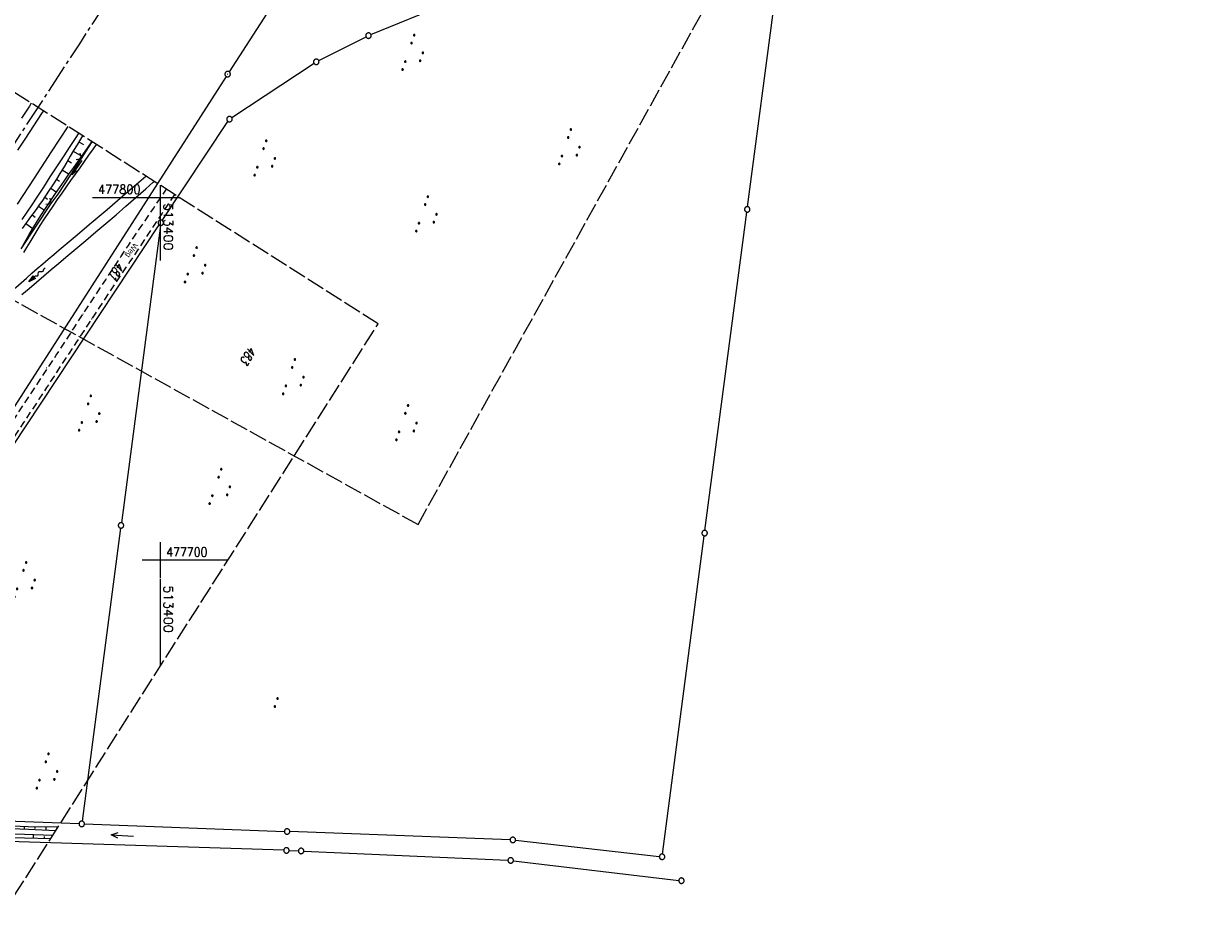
# Model space of a CAD drawing. Extents: x 510526 to 513920, y 467229 to 478797.
# Tile 465 of 467: x 513362 to 513689, y 477602 to 477848. Entities that reach past the tile are written whole.
import ezdxf

# ---------------------------------------------------------------- set-up
doc = ezdxf.new("R2010")
doc.units = 0
doc.header["$LTSCALE"] = 10
doc.header["$MEASUREMENT"] = 0
for name, pattern in [('ACHSE', [5.5, 4, -0.5, 0.5, -0.5]), ('AUSGEZOGEN', [0]), ('LT00', [0]), ('LT11', [0.3, 0.2, -0.1]), ('LT14', [0.6, 0.5, -0.1])]:
    doc.linetypes.add(name, pattern=pattern)
doc.layers.get('0').update_dxf_attribs({"linetype": 'LT00'})
for name, color, linetype in [('--FLIEßRICHTPFEIL', 180, 'Continuous'), ('-AX-020', 250, 'ACHSE'), ('DFK_AB_L', 21, 'LT00'), ('DFK_AB_P', 7, 'LT00'), ('DFK_FLUR_NR', 250, 'LT00'), ('DFK_GZPKT', 250, 'LT00'), ('DFK_KATASTER', 250, 'LT00'), ('DFK_NUTZUNG', 250, 'LT00'), ('DFK_TOPO-SYM', 252, 'LT00'), ('FELDWEG_TEXT', 1, 'Continuous'), ('PFEIL', 140, 'AUSGEZOGEN'), ('V87_AFBR_BAB', 250, 'LT00'), ('V87_BOESCH', 250, 'LT00'), ('V87_BOSCHUNG', 250, 'LT00'), ('V87_FELDWEG', 250, 'LT11'), ('V87_GRABEN', 250, 'LT00'), ('V87_LD_MARK', 250, 'LT00'), ('V87_RASTER', 250, 'LT00'), ('V87_ZAUN', 40, 'LT00')]:
    doc.layers.add(name, color=color, linetype=linetype)
doc.layers.add('-BLATT_86-RAND', color=7, linetype='LT14', plot=False)
doc.layers.add('-BLATT_87-RAND', color=7, linetype='LT14', plot=False)
doc.styles.add('Beschrift', font='ARIAL.TTF')
doc.styles.get("Standard").update_dxf_attribs({"font": 'romans.shx'})

# ---------------------------------------------------------------- blocks, each defined once
blk = doc.blocks.new('SYMB7112')
at = {"color": 0, "linetype": 'ByBlock'}
for p, q in [((-0.13, 0.012919), (-0.13, -0.012919)), ((-0.125, -0.017105), (-0.125, 0.017105)), ((-0.12, 0.019164), (-0.12, -0.019164)), ((-0.115, -0.019796), (-0.115, 0.019796)), ((-0.11, 0.019164), (-0.11, -0.019164)), ((-0.105, -0.017105), (-0.105, 0.017105)), ((-0.1, 0.012919), (-0.1, -0.012919)), ((-0.095, -0.000126), (-0.095, 0.000146)), ((0.1, 0.012919), (0.1, -0.012919)), ((0.105, -0.017105), (0.105, 0.017105)), ((0.11, 0.019164), (0.11, -0.019164)), ((0.115, -0.019796), (0.115, 0.019796)), ((0.12, 0.019164), (0.12, -0.019164)), ((0.125, -0.017105), (0.125, 0.017105)), ((0.13, 0.012919), (0.13, -0.012919)), ((0.135, -0.000126), (0.135, 0.000146))]:
    blk.add_line(p, q, dxfattribs=at)
for points in [[(-0.095, 0), (-0.096981, 0.008678), (-0.10253, 0.015637), (-0.11055, 0.019499), (-0.11945, 0.019499), (-0.12747, 0.015637), (-0.133019, 0.008678), (-0.135, 0)], [(-0.135, 0), (-0.133019, -0.008678), (-0.12747, -0.015637), (-0.11945, -0.019499), (-0.11055, -0.019499), (-0.10253, -0.015637), (-0.096981, -0.008678), (-0.095, 0)], [(0.135, 0), (0.133019, 0.008678), (0.12747, 0.015637), (0.11945, 0.019499), (0.11055, 0.019499), (0.10253, 0.015637), (0.096981, 0.008678), (0.095, 0)], [(0.095, 0), (0.096981, -0.008678), (0.10253, -0.015637), (0.11055, -0.019499), (0.11945, -0.019499), (0.12747, -0.015637), (0.133019, -0.008678), (0.135, 0)]]:
    blk.add_lwpolyline(points, dxfattribs=at)
blk = doc.blocks.new('SYMB7242')
at = {"color": 0, "linetype": 'ByBlock'}
for p, q in [((0, 0), (-0.62, 0)), ((-0.19, 0.075), (0, 0)), ((0, 0), (-0.19, -0.075))]:
    blk.add_line(p, q, dxfattribs=at)
blk = doc.blocks.new('SYMB7301')
at = {"color": 0, "linetype": 'ByBlock'}
for p, q in [((-0.128693, 0), (0, 0.128693)), ((0, -0.128693), (-0.128693, 0)), ((0, 0.128693), (0.128693, 0)), ((0.128693, 0), (0, -0.128693)), ((0.000059, -0.009738), (0.000059, 0.009897)), ((-0.00901, -0.004339), (-0.002225, -0.009749))]:
    blk.add_line(p, q, dxfattribs=at)
for points in [[(-0.002225, 0.009749), (-0.00901, 0.004339), (-0.00901, -0.004339)], [(0.01, 0), (0.006235, 0.007818), (-0.002225, 0.009749)], [(-0.002225, -0.009749), (0.006235, -0.007818), (0.01, 0)]]:
    blk.add_lwpolyline(points, dxfattribs=at)
blk = doc.blocks.new('SYMB7010')
at = {"color": 0, "linetype": 'ByBlock'}
for points in [[(-0.031408, 0.499213), (-0.093728, 0.49134), (-0.15457, 0.475719), (-0.212975, 0.452595), (-0.268021, 0.422333), (-0.31884, 0.385411), (-0.36463, 0.342411), (-0.40467, 0.29401), (-0.438329, 0.240973), (-0.465074, 0.184136), (-0.484486, 0.124395), (-0.496256, 0.062692), (-0.5002, 0)], [(-0.5002, 0), (-0.496256, -0.062692), (-0.484486, -0.124395), (-0.465075, -0.184136), (-0.438329, -0.240973), (-0.404671, -0.29401), (-0.36463, -0.342411), (-0.31884, -0.385411), (-0.268021, -0.422333), (-0.212975, -0.452595), (-0.154571, -0.475719), (-0.093728, -0.49134), (-0.031408, -0.499213), (0.031408, -0.499213)], [(0.5002, 0), (0.496256, 0.062692), (0.484485, 0.124395), (0.465074, 0.184136), (0.438329, 0.240973), (0.40467, 0.29401), (0.36463, 0.342411), (0.31884, 0.385411), (0.268021, 0.422333), (0.212975, 0.452595), (0.15457, 0.475719), (0.093728, 0.49134), (0.031408, 0.499213), (-0.031408, 0.499213)], [(0.031408, -0.499213), (0.093728, -0.491341), (0.15457, -0.475719), (0.212975, -0.452595), (0.268021, -0.422333), (0.31884, -0.385411), (0.36463, -0.342411), (0.404671, -0.294011), (0.438329, -0.240974), (0.465075, -0.184136), (0.484486, -0.124395), (0.496256, -0.062692), (0.500201, 0)]]:
    blk.add_lwpolyline(points, dxfattribs=at)
blk = doc.blocks.new('SYMB0003')
at = {"color": 0, "linetype": 'ByBlock'}
for p, q in [((-0.015712, 0), (0.010166, 0.012015)), ((0, -0.021257), (-0.015712, 0)), ((0.010166, 0.012015), (0, -0.021257))]:
    blk.add_line(p, q, dxfattribs=at)
for points in [[(-0.031395, 0.499013), (-0.093691, 0.491144), (-0.154509, 0.475528), (-0.21289, 0.452414), (-0.267913, 0.422164), (-0.318712, 0.385257), (-0.364484, 0.342274), (-0.404509, 0.293893), (-0.438154, 0.240877), (-0.464888, 0.184062), (-0.484292, 0.124345), (-0.496058, 0.062667), (-0.5, 0)], [(-0.5, 0), (-0.496058, -0.062667), (-0.484292, -0.124345), (-0.464888, -0.184062), (-0.438154, -0.240877), (-0.404509, -0.293893), (-0.364485, -0.342274), (-0.318712, -0.385257), (-0.267914, -0.422164), (-0.21289, -0.452414), (-0.154509, -0.475529), (-0.093691, -0.491144), (-0.031395, -0.499014), (0.031395, -0.499014)], [(0.5, 0), (0.496057, 0.062667), (0.484292, 0.124345), (0.464888, 0.184062), (0.438153, 0.240877), (0.404509, 0.293893), (0.364484, 0.342274), (0.318712, 0.385257), (0.267913, 0.422164), (0.21289, 0.452414), (0.154509, 0.475528), (0.093691, 0.491144), (0.031395, 0.499013), (-0.031395, 0.499013)], [(0.031395, -0.499014), (0.093691, -0.491144), (0.154509, -0.475529), (0.21289, -0.452414), (0.267914, -0.422164), (0.318712, -0.385257), (0.364485, -0.342274), (0.404509, -0.293893), (0.438154, -0.240877), (0.464889, -0.184062), (0.484292, -0.124345), (0.496058, -0.062667), (0.5, 0)]]:
    blk.add_lwpolyline(points, dxfattribs=at)
blk = doc.blocks.new('SYMB0011')
at = {"color": 0, "linetype": 'ByBlock'}
for p, q in [((0.5, 0), (-0.5, 0)), ((0, 0.5), (0, -0.5))]:
    blk.add_line(p, q, dxfattribs=at)
blk = doc.blocks.new('SYMB0024')
at = {"color": 0, "linetype": 'ByBlock'}
for p, q in [((-0.5, 0.5), (0, 0)), ((0, 0), (0.5, 0.5))]:
    blk.add_line(p, q, dxfattribs=at)
blk = doc.blocks.new('Pfreil3')
at = {"layer": 'PFEIL'}
blk.add_hatch(color=256, dxfattribs=at).paths.add_polyline_path([(-1.55, 0.27), (-1.55, -0.27), (0, 0)])
for p, q in [((-1.55, 0), (-4.83, 0)), ((-1.55, -0.27), (-1.55, 0.27)), ((-1.55, 0.27), (0, 0)), ((0, 0), (-1.55, -0.27))]:
    blk.add_line(p, q, dxfattribs=at)
blk = doc.blocks.new('SYMB7111')
at = {"color": 0, "linetype": 'ByBlock'}
for p, q in [((-0.13, 0.202919), (-0.13, 0.177081)), ((-0.125, 0.172895), (-0.125, 0.207105)), ((-0.12, 0.209164), (-0.12, 0.170836)), ((-0.115, 0.170204), (-0.115, 0.209796)), ((-0.11, 0.209164), (-0.11, 0.170836)), ((-0.105, 0.172895), (-0.105, 0.207105)), ((-0.1, 0.202919), (-0.1, 0.177081)), ((-0.095, 0.189874), (-0.095, 0.190146)), ((0.1, 0.202919), (0.1, 0.177081)), ((0.105, 0.172895), (0.105, 0.207105)), ((0.11, 0.209164), (0.11, 0.170836)), ((0.115, 0.170204), (0.115, 0.209796)), ((0.12, 0.209164), (0.12, 0.170836)), ((0.125, 0.172895), (0.125, 0.207105)), ((0.13, 0.202919), (0.13, 0.177081)), ((0.135, 0.189874), (0.135, 0.190146)), ((-0.515, -0.177081), (-0.515, -0.202919)), ((-0.51, -0.207105), (-0.51, -0.172895)), ((-0.505, -0.170836), (-0.505, -0.209164)), ((-0.5, -0.209796), (-0.5, -0.170204)), ((-0.495, -0.170836), (-0.495, -0.209164)), ((-0.49, -0.207105), (-0.49, -0.172895)), ((-0.485, -0.177081), (-0.485, -0.202919)), ((-0.48, -0.190126), (-0.48, -0.189854)), ((-0.285, -0.177081), (-0.285, -0.202919)), ((-0.28, -0.207105), (-0.28, -0.172895)), ((-0.275, -0.170836), (-0.275, -0.209164)), ((-0.27, -0.209796), (-0.27, -0.170204)), ((-0.265, -0.170836), (-0.265, -0.209164)), ((-0.26, -0.207105), (-0.26, -0.172895)), ((-0.255, -0.177081), (-0.255, -0.202919)), ((-0.25, -0.190126), (-0.25, -0.189854)), ((0.255, -0.177081), (0.255, -0.202919)), ((0.26, -0.207105), (0.26, -0.172895)), ((0.265, -0.170836), (0.265, -0.209164)), ((0.27, -0.209796), (0.27, -0.170204)), ((0.275, -0.170836), (0.275, -0.209164)), ((0.28, -0.207105), (0.28, -0.172895)), ((0.285, -0.177081), (0.285, -0.202919)), ((0.29, -0.190126), (0.29, -0.189854)), ((0.485, -0.177081), (0.485, -0.202919)), ((0.49, -0.207105), (0.49, -0.172895)), ((0.495, -0.170836), (0.495, -0.209164)), ((0.5, -0.209796), (0.5, -0.170204)), ((0.505, -0.170836), (0.505, -0.209164)), ((0.51, -0.207105), (0.51, -0.172895)), ((0.515, -0.177081), (0.515, -0.202919)), ((0.52, -0.190126), (0.52, -0.189854))]:
    blk.add_line(p, q, dxfattribs=at)
for points in [[(-0.095, 0.19), (-0.096981, 0.198678), (-0.10253, 0.205637), (-0.11055, 0.209499), (-0.11945, 0.209499), (-0.12747, 0.205637), (-0.133019, 0.198678), (-0.135, 0.19), (-0.133019, 0.181322), (-0.12747, 0.174363), (-0.11945, 0.170501), (-0.11055, 0.170501), (-0.10253, 0.174363), (-0.096981, 0.181322), (-0.095, 0.19)], [(0.135, 0.19), (0.133019, 0.198678), (0.12747, 0.205637), (0.11945, 0.209499), (0.11055, 0.209499), (0.10253, 0.205637), (0.096981, 0.198678), (0.095, 0.19), (0.096981, 0.181322), (0.10253, 0.174363), (0.11055, 0.170501), (0.11945, 0.170501), (0.12747, 0.174363), (0.133019, 0.181322), (0.135, 0.19)], [(-0.48, -0.19), (-0.481981, -0.181322), (-0.48753, -0.174363), (-0.49555, -0.170501), (-0.50445, -0.170501), (-0.51247, -0.174363), (-0.518019, -0.181322), (-0.52, -0.19), (-0.518019, -0.198678), (-0.51247, -0.205637), (-0.50445, -0.209499), (-0.49555, -0.209499), (-0.48753, -0.205637), (-0.481981, -0.198678), (-0.48, -0.19)], [(-0.25, -0.19), (-0.251981, -0.181322), (-0.25753, -0.174363), (-0.26555, -0.170501), (-0.27445, -0.170501), (-0.28247, -0.174363), (-0.288019, -0.181322), (-0.29, -0.19), (-0.288019, -0.198678), (-0.28247, -0.205637), (-0.27445, -0.209499), (-0.26555, -0.209499), (-0.25753, -0.205637), (-0.251981, -0.198678), (-0.25, -0.19)], [(0.29, -0.19), (0.288019, -0.181322), (0.28247, -0.174363), (0.27445, -0.170501), (0.26555, -0.170501), (0.25753, -0.174363), (0.251981, -0.181322), (0.25, -0.19), (0.251981, -0.198678), (0.25753, -0.205637), (0.26555, -0.209499), (0.27445, -0.209499), (0.28247, -0.205637), (0.288019, -0.198678), (0.29, -0.19)], [(0.52, -0.19), (0.518019, -0.181322), (0.51247, -0.174363), (0.50445, -0.170501), (0.49555, -0.170501), (0.48753, -0.174363), (0.481981, -0.181322), (0.48, -0.19), (0.481981, -0.198678), (0.48753, -0.205637), (0.49555, -0.209499), (0.50445, -0.209499), (0.51247, -0.205637), (0.518019, -0.198678), (0.52, -0.19)]]:
    blk.add_lwpolyline(points, dxfattribs=at)
blk = doc.blocks.new('FLIEßRICHTPFEIL')
at = {"layer": '--FLIEßRICHTPFEIL'}
blk.add_hatch(color=256, dxfattribs=at).paths.add_polyline_path([(-1.95, 0.4875), (-1.95, -0.4875), (0, 0)])
for p, q in [((-1.95, 0.4875), (-1.95, -0.4875)), ((-1.95, 0.4875), (0, 0)), ((0, 0), (-1.95, -0.4875))]:
    blk.add_line(p, q, dxfattribs=at)
at = {"layer": '--FLIEßRICHTPFEIL', "start_tangent": (-1, 0), "end_tangent": (-1, 0)}
blk.add_spline([(-1.95, 0), (-2.4375, 0), (-2.925, 0.325), (-3.4125, 0), (-3.9, -0.325), (-4.3875, 0), (-4.875, 0.325), (-5.3625, 0), (-5.85, 0)], degree=3, dxfattribs=at)

msp = doc.modelspace()

# ---------------------------------------------------------------- linework, layer by layer
at = {"layer": '-AX-020', "ltscale": 0.2, "flags": 128}
msp.add_lwpolyline([(513881.72, 478796.97), (513877.87, 478787.35), (513870.37, 478768.8), (513862.79, 478750.28), (513855.14, 478731.79), (513847.41, 478713.32), (513839.61, 478694.89), (513831.74, 478676.49), (513823.79, 478658.13), (513815.77, 478639.79), (513807.68, 478621.49), (513799.51, 478603.22), (513791.27, 478584.98), (513782.96, 478566.77), (513774.58, 478548.6), (513766.12, 478530.46), (513757.59, 478512.36), (513748.99, 478494.29), (513740.31, 478476.25), (513731.57, 478458.25), (513722.75, 478440.29), (513713.86, 478422.36), (513704.9, 478404.46), (513695.86, 478386.6), (513686.76, 478368.78), (513677.58, 478351), (513668.34, 478333.25), (513659.02, 478315.54), (513649.63, 478297.86), (513640.17, 478280.23), (513630.64, 478262.63), (513621.04, 478245.07), (513611.37, 478227.54), (513601.63, 478210.06), (513591.82, 478192.62), (513586.74, 478183.65), (513576.83, 478166.26), (513566.85, 478148.92), (513556.8, 478131.61), (513546.69, 478114.34), (513536.51, 478097.1), (513526.28, 478079.91), (513515.99, 478062.74), (513505.64, 478045.61), (513495.23, 478028.52), (513484.78, 478011.45), (513474.27, 477994.42), (513463.71, 477977.42), (513453.11, 477960.45), (513442.46, 477943.5), (513431.76, 477926.59), (513421.03, 477909.7), (513410.25, 477892.84), (513399.43, 477876), (513388.58, 477859.18), (513377.69, 477842.39), (513366.77, 477825.62), (513355.82, 477808.87), (513344.83, 477792.14), (513333.82, 477775.43), (513322.78, 477758.74), (513311.72, 477742.06), (513300.63, 477725.4), (513289.52, 477708.75), (513278.39, 477692.12), (513267.24, 477675.5), (513256.08, 477658.89), (513244.9, 477642.29), (513233.71, 477625.7), (513222.5, 477609.12), (513211.29, 477592.54), (513200.07, 477575.97), (513188.84, 477559.41), (513177.6, 477542.84), (513166.37, 477526.28), (513154.8, 477509.24), (513142.5, 477491.11), (513130.2, 477472.99), (513117.9, 477454.86), (513105.61, 477436.73), (513093.33, 477418.59), (513081.06, 477400.44), (513068.81, 477382.28), (513056.57, 477364.12), (513044.34, 477345.94), (513032.14, 477327.75), (513019.96, 477309.55), (513007.8, 477291.33), (512995.67, 477273.09), (512983.57, 477254.83), (512971.49, 477236.55), (512959.45, 477218.25), (512947.45, 477199.93), (512935.48, 477181.58), (512923.55, 477163.21), (512911.66, 477144.81), (512899.82, 477126.38), (512888.03, 477107.93), (512876.28, 477089.44), (512864.58, 477070.92), (512852.94, 477052.36), (512841.35, 477033.77), (512829.82, 477015.15), (512818.35, 476996.49), (512806.94, 476977.79), (512795.6, 476959.05), (512789.64, 476949.14), (512778.41, 476930.34), (512767.24, 476911.5), (512756.13, 476892.61), (512745.1, 476873.69), (512734.14, 476854.72), (512723.25, 476835.72), (512712.42, 476816.68), (512701.67, 476797.59), (512690.98, 476778.47), (512680.37, 476759.31), (512669.82, 476740.11), (512659.35, 476720.87), (512648.95, 476701.6), (512638.61, 476682.28), (512628.35, 476662.93), (512618.16, 476643.54), (512608.04, 476624.11), (512597.99, 476604.65), (512588.01, 476585.15), (512578.1, 476565.61), (512568.26, 476546.04), (512558.5, 476526.43), (512548.8, 476506.79), (512539.18, 476487.11), (512529.63, 476467.4), (512520.15, 476447.65), (512510.75, 476427.87), (512501.42, 476408.05), (512492.16, 476388.2), (512482.97, 476368.31), (512473.85, 476348.4), (512464.81, 476328.44), (512455.84, 476308.46), (512446.94, 476288.44), (512438.12, 476268.39), (512429.37, 476248.31), (512420.69, 476228.2), (512412.09, 476208.05), (512403.56, 476187.88), (512395.11, 476167.67), (512386.72, 476147.43), (512378.42, 476127.17), (512370.18, 476106.87), (512362.02, 476086.54), (512353.94, 476066.18), (512345.92, 476045.79), (512337.99, 476025.38), (512330.13, 476004.93), (512322.34, 475984.46), (512314.63, 475963.96), (512306.99, 475943.43), (512299.43, 475922.87), (512291.94, 475902.28), (512284.53, 475881.67), (512277.19, 475861.03), (512269.93, 475840.36), (512262.74, 475819.67), (512255.63, 475798.95), (512248.6, 475778.21), (512241.64, 475757.44), (512234.76, 475736.64), (512227.95, 475715.82), (512221.22, 475694.97), (512214.57, 475674.11), (512207.99, 475653.21), (512201.49, 475632.29), (512200.13, 475627.89), (512194.28, 475608.79), (512188.5, 475589.67), (512182.78, 475570.54), (512177.14, 475551.38), (512171.56, 475532.2), (512166.05, 475513.01), (512160.62, 475493.79), (512155.26, 475474.55), (512149.97, 475455.29), (512148.09, 475448.36), (512142.91, 475429.07), (512137.8, 475409.77), (512132.78, 475390.44), (512127.83, 475371.09), (512122.96, 475351.72), (512118.16, 475332.33), (512113.45, 475312.92), (512108.81, 475293.5), (512104.25, 475274.06), (512099.76, 475254.59), (512095.36, 475235.11), (512091.03, 475215.62), (512086.78, 475196.1), (512082.61, 475176.57), (512078.52, 475157.02), (512074.51, 475137.46), (512070.57, 475117.88), (512066.72, 475098.28), (512063.24, 475080.25), (512059.53, 475060.62), (512055.9, 475040.98), (512052.34, 475021.33), (512048.86, 475001.67), (512045.44, 474981.99), (512042.08, 474962.3), (512038.79, 474942.6), (512035.56, 474922.89), (512032.39, 474903.18), (512029.27, 474883.45), (512026.2, 474863.71), (512023.18, 474843.97), (512020.21, 474824.22), (512017.28, 474804.47), (512014.39, 474784.7), (512011.54, 474764.94), (512008.73, 474745.16), (512005.95, 474725.39), (512003.2, 474705.61), (512000.47, 474685.82), (511997.78, 474666.03), (511995.1, 474646.24), (511992.44, 474626.45), (511989.8, 474606.65), (511987.17, 474586.85), (511984.55, 474567.05), (511981.94, 474547.25), (511979.34, 474527.45), (511976.74, 474507.69), (511975.13, 474495.38), (511973.48, 474482.82), (511971.82, 474470.25), (511970.17, 474457.69), (511968.51, 474445.13), (511966.84, 474432.57), (511965.15, 474420.02), (511963.46, 474407.46), (511961.75, 474394.91), (511960.03, 474382.35), (511958.28, 474369.81), (511956.52, 474357.26), (511954.73, 474344.72), (511952.92, 474332.18), (511951.08, 474319.64), (511949.21, 474307.11), (511947.31, 474294.58), (511945.38, 474282.06), (511943.41, 474269.55), (511941.4, 474257.04), (511939.35, 474244.53), (511937.27, 474232.04), (511935.14, 474219.55), (511932.96, 474207.07), (511930.74, 474194.59), (511928.46, 474182.13), (511926.14, 474169.68), (511923.76, 474157.23), (511921.32, 474144.8), (511918.83, 474132.38), (511916.28, 474119.97), (511913.66, 474107.57), (511910.98, 474095.19), (511908.24, 474082.82), (511905.43, 474070.46), (511902.54, 474058.13), (511899.59, 474045.81), (511896.56, 474033.5), (511893.47, 474021.26), (511890.29, 474009), (511887.03, 473996.75), (511883.7, 473984.53), (511880.29, 473972.33), (511876.8, 473960.15), (511873.23, 473947.99), (511869.59, 473935.86), (511865.87, 473923.74), (511862.08, 473911.66), (511858.21, 473899.59), (511854.26, 473887.55), (511850.24, 473875.54), (511846.14, 473863.55), (511841.96, 473851.59), (511837.71, 473839.65), (511833.39, 473827.75), (511828.99, 473815.86), (511824.51, 473804.01), (511819.96, 473792.19), (511815.33, 473780.39), (511810.64, 473768.63), (511805.86, 473756.89), (511801.02, 473745.18), (511796.09, 473733.51), (511791.1, 473721.87), (511786.03, 473710.25), (511780.89, 473698.68), (511775.67, 473687.13), (511770.39, 473675.61), (511765.03, 473664.13), (511759.6, 473652.69), (511754.09, 473641.28), (511748.51, 473629.9), (511742.87, 473618.56), (511737.15, 473607.25), (511731.36, 473595.99), (511725.49, 473584.75), (511719.56, 473573.56), (511713.56, 473562.4), (511707.48, 473551.28), (511701.34, 473540.2), (511695.13, 473529.16), (511688.84, 473518.16), (511682.49, 473507.2), (511676.07, 473496.28), (511669.58, 473485.39), (511663.02, 473474.55), (511656.39, 473463.76), (511649.7, 473453), (511642.94, 473442.29), (511636.1, 473431.62), (511629.21, 473420.99), (511622.24, 473410.41), (511615.21, 473399.87), (511608.11, 473389.37), (511600.95, 473378.92), (511593.72, 473368.52), (511586.42, 473358.16), (511579.06, 473347.85), (511571.64, 473337.58), (511564.15, 473327.36), (511556.59, 473317.19), (511548.97, 473307.07), (511541.29, 473297), (511533.54, 473286.97), (511525.74, 473276.99), (511517.86, 473267.07), (511509.93, 473257.19), (511501.93, 473247.36), (511493.87, 473237.58), (511485.75, 473227.86), (511477.57, 473218.19), (511475.55, 473215.81), (511467.29, 473206.2), (511458.98, 473196.64), (511450.61, 473187.13), (511442.18, 473177.67), (511433.71, 473168.25), (511425.19, 473158.87), (511416.62, 473149.54), (511408.01, 473140.24), (511399.37, 473130.98), (511390.68, 473121.76), (511381.96, 473112.57), (511373.2, 473103.41), (511364.42, 473094.28), (511355.61, 473085.17), (511346.77, 473076.1), (511337.91, 473067.04), (511329.03, 473058), (511320.13, 473048.99), (511311.22, 473039.98), (511302.29, 473031), (511293.34, 473022.02), (511284.39, 473013.05), (511275.44, 473004.09), (511266.47, 472995.14), (511255.91, 472984.59), (511236.79, 472965.5), (511230.18, 472958.9), (511223.57, 472952.29), (511216.96, 472945.68), (511210.37, 472939.06), (511203.78, 472932.43), (511197.22, 472925.79), (511190.66, 472919.13), (511184.13, 472912.44), (511177.62, 472905.74), (511171.14, 472899.01), (511164.68, 472892.25), (511158.26, 472885.46), (511151.88, 472878.64), (511145.53, 472871.79), (511139.22, 472864.89), (511132.96, 472857.96), (511126.75, 472850.98), (511120.58, 472843.95), (511114.48, 472836.88), (511109.32, 472830.82), (511103.32, 472823.65), (511097.39, 472816.44), (511091.51, 472809.17), (511085.7, 472801.85), (511079.95, 472794.49), (511074.26, 472787.07), (511068.64, 472779.61), (511063.08, 472772.1), (511057.59, 472764.54), (511052.16, 472756.93), (511046.8, 472749.28), (511041.5, 472741.58), (511036.27, 472733.84), (511031.1, 472726.05), (511026.01, 472718.22), (511020.98, 472710.35), (511016.01, 472702.43), (511011.12, 472694.47), (511006.29, 472686.47), (511001.53, 472678.43), (510996.84, 472670.35), (510992.22, 472662.22), (510987.67, 472654.06), (510983.19, 472645.86), (510978.78, 472637.62), (510974.44, 472629.35), (510970.17, 472621.04), (510965.98, 472612.69), (510961.85, 472604.3), (510957.8, 472595.88), (510953.82, 472587.43), (510949.91, 472578.94), (510946.07, 472570.42), (510942.31, 472561.87), (510938.62, 472553.28), (510935.01, 472544.67), (510931.46, 472536.02), (510928, 472527.34), (510924.6, 472518.64), (510921.29, 472509.9), (510918.04, 472501.14), (510914.87, 472492.35), (510911.78, 472483.53), (510908.76, 472474.69), (510905.82, 472465.82), (510902.96, 472456.92), (510900.17, 472448), (510897.45, 472439.06), (510894.82, 472430.1), (510892.26, 472421.11), (510889.78, 472412.1), (510887.37, 472403.07), (510885.04, 472394.02), (510882.79, 472384.95), (510880.62, 472375.87), (510878.53, 472366.76), (510876.51, 472357.64), (510874.57, 472348.49), (510872.71, 472339.34), (510870.93, 472330.16), (510869.23, 472320.98), (510867.6, 472311.77), (510866.06, 472302.56), (510864.59, 472293.33), (510863.2, 472284.09), (510861.89, 472274.84), (510860.67, 472265.57), (510859.52, 472256.3), (510858.45, 472247.02), (510857.45, 472237.73), (510856.54, 472228.43), (510855.71, 472219.12), (510854.96, 472209.81), (510854.29, 472200.49), (510853.7, 472191.16), (510853.18, 472181.83), (510852.75, 472172.5), (510852.4, 472163.16), (510852.13, 472153.82), (510851.93, 472144.48), (510851.82, 472135.13), (510851.79, 472125.79), (510851.84, 472116.44), (510851.96, 472107.1), (510852.01, 472104.71), (510852.24, 472095.37), (510852.54, 472086.03), (510852.93, 472076.69), (510853.39, 472067.36), (510853.92, 472058.03), (510854.53, 472048.71), (510855.21, 472039.39), (510855.96, 472030.07), (510856.78, 472020.77), (510857.67, 472011.46), (510858.63, 472002.17), (510859.65, 471992.88), (510860.73, 471983.6), (510861.88, 471974.33), (510863.09, 471965.06), (510864.36, 471955.8), (510865.69, 471946.55), (510867.08, 471937.31), (510868.53, 471928.08), (510870.02, 471918.86), (510871.58, 471909.64), (510873.18, 471900.44), (510874.84, 471891.24), (510876.54, 471882.05), (510878.3, 471872.88), (510880.1, 471863.71), (510881.95, 471854.55), (510883.84, 471845.4), (510885.78, 471836.26), (510887.76, 471827.12), (510889.78, 471818), (510891.83, 471808.88), (510893.93, 471799.78), (510896.06, 471790.68), (510898.23, 471781.59), (510900.44, 471772.51), (510902.67, 471763.44), (510904.94, 471754.37), (510907.24, 471745.32), (510909.57, 471736.27), (510911.93, 471727.22), (510914.31, 471718.19), (510916.72, 471709.16), (510919.15, 471700.14), (510921.61, 471691.12), (510924.09, 471682.11), (510926.59, 471673.11), (510929.1, 471664.11), (510931.64, 471655.12), (510934.19, 471646.13), (510936.76, 471637.14), (510939.34, 471628.16), (510941.94, 471619.19), (510944.55, 471610.22), (510947.17, 471601.25), (510949.8, 471592.28), (510952.43, 471583.31), (510955.08, 471574.35), (510957.73, 471565.39), (510960.38, 471556.43), (510963.04, 471547.47), (510967.7, 471531.77), (510970.25, 471523.2), (510975.26, 471506.32), (510980.27, 471489.44), (510985.27, 471472.57), (510990.27, 471455.68), (510995.25, 471438.8), (511000.21, 471421.91), (511005.16, 471405.01), (511010.09, 471388.11), (511014.99, 471371.2), (511019.86, 471354.28), (511024.7, 471337.36), (511029.51, 471320.42), (511034.28, 471303.47), (511039.01, 471286.52), (511043.7, 471269.55), (511048.34, 471252.56), (511052.93, 471235.57), (511057.46, 471218.56), (511061.95, 471201.53), (511066.37, 471184.49), (511070.73, 471167.43), (511075.02, 471150.36), (511079.24, 471133.27), (511083.39, 471116.16), (511086.57, 471102.84), (511090.59, 471085.7), (511094.53, 471068.54), (511098.39, 471051.37), (511102.17, 471034.17), (511105.87, 471016.96), (511109.5, 470999.73), (511113.05, 470982.49), (511116.52, 470965.23), (511119.91, 470947.95), (511123.22, 470930.66), (511126.45, 470913.36), (511129.61, 470896.04), (511132.69, 470878.7), (511135.68, 470861.35), (511138.6, 470843.99), (511141.44, 470826.62), (511144.2, 470809.23), (511146.88, 470791.83), (511149.49, 470774.42), (511152.01, 470757), (511154.45, 470739.56), (511156.82, 470722.12), (511159.1, 470704.66), (511161.31, 470687.19), (511163.44, 470669.72), (511165.49, 470652.23), (511165.64, 470650.9), (511167.87, 470631.02), (511170.03, 470611.14), (511172.1, 470591.25), (511174.1, 470571.35), (511176.01, 470551.44), (511177.85, 470531.52), (511179.53, 470512.55), (511180.88, 470496.34), (511182.16, 470480.14), (511183.36, 470463.92), (511184.48, 470447.7), (511185.52, 470431.48), (511186.48, 470415.25), (511187.36, 470399.01), (511188.16, 470382.77), (511188.88, 470366.53), (511189.52, 470350.29), (511190.08, 470334.04), (511190.56, 470317.79), (511190.96, 470301.53), (511191.28, 470285.28), (511191.52, 470269.02), (511191.68, 470252.76), (511191.76, 470236.51), (511191.77, 470220.25), (511191.69, 470203.99), (511191.53, 470187.73), (511191.29, 470171.47), (511191.24, 470169.01), (511190.91, 470152.75), (511190.5, 470136.5), (511190.02, 470120.25), (511189.47, 470104), (511188.85, 470087.75), (511188.17, 470071.51), (511187.43, 470055.27), (511186.63, 470039.03), (511185.78, 470022.79), (511184.88, 470006.56), (511183.93, 469990.33), (511182.94, 469974.1), (511181.91, 469957.87), (511180.85, 469941.65), (511179.74, 469925.43), (511178.61, 469909.21), (511177.46, 469892.99), (511176.28, 469876.78), (511175.08, 469860.56), (511173.86, 469844.35), (511172.63, 469828.14), (511171.39, 469811.93), (511170.14, 469795.72), (511168.85, 469778.99), (511030.96, 467993.35), (511029.42, 467973.41), (511027.88, 467953.47), (511026.35, 467933.52), (511024.83, 467913.58), (511023.32, 467893.64), (511021.83, 467873.7), (511020.35, 467853.75), (511018.9, 467833.8), (511017.47, 467813.85), (511016.06, 467793.9), (511014.69, 467773.95), (511013.35, 467754), (511012.05, 467734.04), (511010.78, 467714.08), (511009.56, 467694.12), (511008.38, 467674.15), (511007.25, 467654.18), (511006.18, 467634.21), (511005.15, 467614.24), (511004.19, 467594.26), (511003.28, 467574.28), (511002.44, 467554.3), (511001.67, 467534.31), (511000.96, 467514.33), (511000.33, 467494.34), (510999.77, 467474.34), (510999.56, 467465.71), (510999.11, 467445.71), (510998.75, 467425.72), (510998.46, 467405.72), (510998.26, 467385.72), (510998.14, 467365.72), (510998.09, 467345.72), (510998.13, 467325.72), (510998.24, 467305.72), (510998.44, 467285.72), (510998.71, 467265.72), (510999.07, 467245.73), (510999.43, 467229.16)], dxfattribs=at)
at = {"layer": '-BLATT_86-RAND'}
msp.add_lwpolyline([(513668.85, 478657.92), (513220.09, 477849.06), (513471.06, 477709.83), (513919.81, 478518.68), (513668.85, 478657.92)], dxfattribs=at)
at = {"layer": '-BLATT_87-RAND'}
msp.add_lwpolyline([(513217.94, 477919.22), (512721.33, 477138.83), (512963.46, 476984.75), (513460.07, 477765.13), (513217.94, 477919.22)], dxfattribs=at)
at = {"layer": 'DFK_AB_L'}
for p, q in [((513448.49, 477880.42), (513418.98, 477834.63)), ((513418.16, 477833.37), (513318.09, 477677.41))]:
    msp.add_line(p, q, dxfattribs=at)
at = {"layer": 'DFK_KATASTER'}
for p, q in [((513561.91, 477797.45), (513572.07, 477874.72)), ((513458.09, 477844.89), (513479.3, 477853.6)), ((513443.68, 477837.73), (513456.73, 477844.27)), ((513419.71, 477822), (513442.38, 477836.98)), ((513400.55, 477793.67), (513418.67, 477820.97)), ((513550.16, 477708.21), (513561.71, 477795.97)), ((513292.75, 477631.13), (513399.73, 477792.42)), ((513400.04, 477792.3), (513389.27, 477710.33)), ((513389.07, 477708.85), (513378.45, 477628.04)), ((513538.42, 477618.98), (513549.96, 477706.73)), ((513377.6, 477627.33), (513293.09, 477630.47)), ((513379.1, 477627.27), (513434.21, 477625.23)), ((513434.03, 477620.01), (513296.29, 477624.42)), ((513496.44, 477622.91), (513435.71, 477625.17)), ((513435.53, 477619.96), (513438.08, 477619.86)), ((513497.94, 477622.8), (513537.57, 477618.32)), ((513439.58, 477619.8), (513495.85, 477617.26)), ((513497.34, 477617.14), (513542.92, 477611.73))]:
    msp.add_line(p, q, dxfattribs=at)
at = {"layer": 'V87_AFBR_BAB'}
for points in [[(513364.44, 477825.99), (513363.91, 477825.18), (513361.72, 477821.84)], [(513360.71, 477812.99), (513362.93, 477816.36), (513365.15, 477819.73), (513367.36, 477823.11), (513367.83, 477823.83)], [(513377.45, 477817.71), (513376.88, 477816.82), (513375.06, 477814.03), (513373.24, 477811.23), (513371.42, 477808.44), (513369.6, 477805.64), (513367.77, 477802.85), (513365.93, 477800.06), (513364.57, 477798), (513363.2, 477795.94), (513361.83, 477793.88)]]:
    msp.add_lwpolyline(points, dxfattribs=at)
at = {"layer": 'V87_BOESCH'}
msp.add_lwpolyline([(513378.59, 477816.99), (513378.02, 477816.07), (513377.06, 477814.5), (513376.12, 477812.92), (513375.17, 477811.35), (513374.23, 477809.77), (513373.29, 477808.19), (513372.33, 477806.62), (513371.37, 477805.06), (513370.39, 477803.51), (513369.4, 477801.96), (513368.38, 477800.44), (513367.34, 477798.92), (513366.64, 477797.94), (513365.94, 477796.96), (513365.22, 477795.98), (513364.51, 477795.01), (513363.8, 477794.03), (513363.09, 477793.05), (513361.97, 477791.44)], dxfattribs=at)
at = {"layer": 'V87_BOSCHUNG'}
for p, q in [((513376.03, 477812.77), (513378.37, 477811.35)), ((513377.58, 477815.35), (513378.84, 477814.58)), ((513374.49, 477810.19), (513375.56, 477809.55)), ((513372.94, 477807.63), (513374.88, 477806.44)), ((513371.38, 477805.08), (513372.26, 477804.53)), ((513368.14, 477800.08), (513368.93, 477799.54)), ((513369.79, 477802.56), (513371.42, 477801.5)), ((513366.43, 477797.64), (513368.05, 477796.49)), ((513364.66, 477795.22), (513365.54, 477794.59)), ((513362.9, 477792.78), (513364.85, 477791.41)), ((513362.46, 477626.57), (513362.44, 477625.76)), ((513365.46, 477626.5), (513365.45, 477626.07)), ((513368.46, 477626.45), (513368.44, 477625.52)), ((513365, 477624.36), (513364.97, 477623.43)), ((513367.99, 477623.8), (513367.97, 477623.34)), ((513371.46, 477626.4), (513371.45, 477625.9))]:
    msp.add_line(p, q, dxfattribs=at)
at = {"layer": 'V87_FELDWEG', "flags": 128}
for points in [[(513100.28, 477240.02), (513099.68, 477244.03), (513099.07, 477248.04), (513098.47, 477252.06), (513097.85, 477256.08), (513097.23, 477260.1), (513096.61, 477264.12), (513095.97, 477268.15), (513095.47, 477271.26), (513094.96, 477274.37), (513094.45, 477277.48), (513093.93, 477280.59), (513093.41, 477283.69), (513092.88, 477286.79), (513092.36, 477289.88), (513091.83, 477292.96), (513091.3, 477296.03), (513090.92, 477298.23), (513090.54, 477300.42), (513090.16, 477302.62), (513089.77, 477304.82), (513089.38, 477307.02), (513088.98, 477309.23), (513088.57, 477311.45), (513088.15, 477313.69), (513087.72, 477315.94), (513087.28, 477318.21), (513086.83, 477320.5), (513086.66, 477321.3), (513086.51, 477322.11), (513086.38, 477322.92), (513086.27, 477323.72), (513086.2, 477324.51), (513086.18, 477325.29), (513086.21, 477326.05), (513086.32, 477326.8), (513086.51, 477327.58), (513086.78, 477328.34), (513087.12, 477329.08), (513087.52, 477329.8), (513087.96, 477330.52), (513088.45, 477331.22), (513088.98, 477331.91), (513089.52, 477332.6), (513090.08, 477333.28), (513090.64, 477333.97), (513091.2, 477334.65), (513092.17, 477335.9), (513093.11, 477337.15), (513094, 477338.42), (513094.86, 477339.69), (513095.7, 477340.96), (513096.51, 477342.24), (513097.31, 477343.52), (513098.09, 477344.81), (513098.86, 477346.09), (513099.63, 477347.38), (513100.4, 477348.67), (513101.18, 477349.95), (513102.52, 477352.12), (513103.89, 477354.27), (513105.28, 477356.42), (513106.7, 477358.57), (513108.14, 477360.7), (513109.6, 477362.83), (513111.07, 477364.96), (513112.54, 477367.09), (513114.03, 477369.21), (513115.52, 477371.33), (513117.01, 477373.46), (513118.5, 477375.58), (513119.98, 477377.71), (513122.24, 477380.97), (513124.47, 477384.24), (513126.69, 477387.51), (513128.9, 477390.79), (513131.09, 477394.08), (513133.27, 477397.36), (513135.45, 477400.65), (513137.62, 477403.95), (513139.79, 477407.24), (513141.95, 477410.54), (513144.12, 477413.84), (513147.52, 477418.99), (513150.93, 477424.15), (513154.34, 477429.3), (513157.75, 477434.45), (513161.17, 477439.61), (513164.59, 477444.76), (513168.02, 477449.91), (513172.43, 477456.55), (513176.83, 477463.18), (513181.25, 477469.82), (513185.66, 477476.45), (513190.07, 477483.08), (513194.49, 477489.71), (513198.91, 477496.34), (513202.16, 477501.21), (513205.42, 477506.09), (513208.67, 477510.96), (513211.93, 477515.84), (513215.18, 477520.71), (513219.62, 477527.36), (513224.06, 477534.01), (513228.49, 477540.67), (513232.92, 477547.33), (513237.34, 477553.99), (513241.76, 477560.65), (513244.4, 477564.64), (513247.04, 477568.63), (513249.68, 477572.62), (513252.32, 477576.6), (513254.96, 477580.59), (513257.61, 477584.57), (513260.26, 477588.56), (513262.91, 477592.53), (513265.58, 477596.51), (513267.37, 477599.18), (513269.18, 477601.86), (513270.98, 477604.53), (513272.77, 477607.21), (513274.57, 477609.89), (513276.35, 477612.57), (513278.13, 477615.26), (513279.9, 477617.96), (513281.65, 477620.67), (513283.39, 477623.38), (513284.58, 477625.25), (513285.76, 477627.13), (513286.94, 477629.01), (513288.12, 477630.89), (513289.3, 477632.76), (513290.49, 477634.64), (513292.08, 477637.12), (513293.69, 477639.6), (513295.31, 477642.07), (513296.93, 477644.53), (513298.56, 477646.99), (513300.2, 477649.45), (513301.84, 477651.9), (513303.48, 477654.35), (513305.12, 477656.81), (513307.72, 477660.7), (513310.32, 477664.6), (513312.91, 477668.5), (513315.5, 477672.4), (513318.09, 477676.3), (513320.69, 477680.2), (513323.23, 477684.01), (513325.78, 477687.82), (513328.32, 477691.63), (513330.87, 477695.44), (513333.42, 477699.25), (513335.96, 477703.06), (513339.07, 477707.72), (513342.17, 477712.39), (513345.27, 477717.05), (513348.36, 477721.72), (513351.46, 477726.39), (513354.45, 477730.91), (513357.45, 477735.44), (513360.44, 477739.96), (513363.42, 477744.49), (513366.41, 477749.03), (513368.87, 477752.78), (513371.34, 477756.54), (513373.8, 477760.3), (513376.26, 477764.06), (513378.72, 477767.82), (513380.8, 477770.99), (513382.88, 477774.16), (513384.96, 477777.32), (513387.05, 477780.49), (513389.14, 477783.64), (513391.24, 477786.79), (513393.52, 477790.19), (513395.81, 477793.57), (513398.11, 477796.96), (513400.41, 477800.33), (513401.73, 477802.26)], [(513403.95, 477800.85), (513403.92, 477800.8), (513400.52, 477795.69), (513397.11, 477790.58), (513393.71, 477785.47), (513391.6, 477782.31), (513389.49, 477779.15), (513387.38, 477775.99), (513385.28, 477772.83), (513383.18, 477769.66), (513381.08, 477766.5), (513379, 477763.35), (513376.93, 477760.2), (513374.86, 477757.05), (513372.8, 477753.9), (513370.73, 477750.75), (513368.66, 477747.6), (513366.54, 477744.39), (513364.42, 477741.19), (513362.3, 477737.98), (513360.18, 477734.77), (513358.06, 477731.57), (513355.95, 477728.36), (513353.83, 477725.15), (513351.9, 477722.2), (513349.98, 477719.26), (513348.05, 477716.31), (513346.12, 477713.36), (513344.2, 477710.42), (513342.26, 477707.47), (513340.33, 477704.53), (513338.39, 477701.6), (513336.21, 477698.33), (513334.03, 477695.07), (513331.84, 477691.82), (513329.64, 477688.57), (513327.44, 477685.32), (513325.24, 477682.08), (513323.03, 477678.83), (513321.03, 477675.9), (513319.04, 477672.97), (513317.04, 477670.04), (513315.06, 477667.1), (513313.08, 477664.16), (513311.1, 477661.21), (513309.14, 477658.26), (513307.2, 477655.29), (513305.6, 477652.83), (513304.01, 477650.36), (513302.42, 477647.89), (513300.84, 477645.42), (513299.26, 477642.94), (513297.68, 477640.47), (513296.1, 477638), (513294.5, 477635.53), (513292.9, 477633.07), (513291.4, 477630.78), (513289.89, 477628.5), (513288.38, 477626.22), (513286.86, 477623.94), (513285.34, 477621.66), (513282.4, 477617.26), (513279.46, 477612.85), (513276.53, 477608.44), (513273.59, 477604.03), (513270.65, 477599.62), (513267.72, 477595.21), (513264.74, 477590.75), (513261.76, 477586.28), (513258.78, 477581.82), (513255.8, 477577.36), (513252.82, 477572.89), (513249.85, 477568.42), (513246.88, 477563.95), (513243.93, 477559.47), (513241.52, 477555.81), (513239.11, 477552.14), (513236.71, 477548.48), (513234.31, 477544.81), (513231.9, 477541.14), (513229.5, 477537.48), (513227.09, 477533.82), (513224.68, 477530.16), (513222.27, 477526.5), (513219.84, 477522.85), (513217.41, 477519.21), (513215.36, 477516.15), (513213.3, 477513.11), (513211.25, 477510.07), (513209.18, 477507.02), (513207.12, 477503.98), (513205.06, 477500.94), (513203, 477497.9), (513200.94, 477494.86), (513198.13, 477490.68), (513195.33, 477486.5), (513192.54, 477482.31), (513189.75, 477478.13), (513186.97, 477473.93), (513184.19, 477469.74), (513181.41, 477465.54), (513178.64, 477461.35), (513175.86, 477457.15), (513173.08, 477452.96), (513170.3, 477448.76), (513167.61, 477444.73), (513164.93, 477440.69), (513162.24, 477436.65), (513159.55, 477432.62), (513156.87, 477428.58), (513154.19, 477424.54), (513151.51, 477420.5), (513148.85, 477416.45), (513146.19, 477412.39), (513144.38, 477409.62), (513142.57, 477406.84), (513140.76, 477404.06), (513138.95, 477401.28), (513137.14, 477398.5), (513135.32, 477395.72), (513133.5, 477392.95), (513131.67, 477390.18), (513129.83, 477387.42), (513127.98, 477384.67), (513126.12, 477381.92), (513124.24, 477379.19), (513122.35, 477376.46), (513120.97, 477374.5), (513119.59, 477372.55), (513118.2, 477370.6), (513116.82, 477368.65), (513115.43, 477366.7), (513114.06, 477364.75), (513112.69, 477362.79), (513111.34, 477360.82), (513110, 477358.84), (513108.68, 477356.85), (513107.39, 477354.85), (513106.11, 477352.83), (513104.87, 477350.79), (513103.66, 477348.74), (513103.14, 477347.82), (513102.62, 477346.91), (513102.1, 477346), (513101.57, 477345.09), (513101.03, 477344.18), (513100.48, 477343.28), (513099.72, 477342.09), (513098.93, 477340.92), (513098.12, 477339.76), (513097.29, 477338.62), (513096.45, 477337.49), (513095.6, 477336.37), (513095, 477335.6), (513094.4, 477334.83), (513093.79, 477334.07), (513093.15, 477333.3), (513092.61, 477332.67), (513092.07, 477332.04), (513091.53, 477331.39), (513091, 477330.74), (513090.5, 477330.08), (513090.04, 477329.41), (513089.62, 477328.72), (513089.27, 477328.02), (513088.98, 477327.29), (513088.78, 477326.55), (513088.67, 477325.9), (513088.62, 477325.24), (513088.63, 477324.56), (513088.67, 477323.88), (513088.75, 477323.19), (513088.85, 477322.49), (513088.96, 477321.79), (513089.09, 477321.1), (513089.5, 477318.76), (513089.91, 477316.44), (513090.31, 477314.15), (513090.7, 477311.87), (513091.09, 477309.61), (513091.47, 477307.36), (513091.86, 477305.11), (513092.24, 477302.87), (513092.62, 477300.64), (513093, 477298.4), (513093.39, 477296.16), (513093.92, 477293.11), (513094.46, 477290.04), (513094.99, 477286.97), (513095.54, 477283.89), (513096.07, 477280.8), (513096.61, 477277.71), (513097.14, 477274.62), (513097.67, 477271.52), (513098.19, 477268.43), (513098.76, 477264.93), (513099.32, 477261.43), (513099.87, 477257.93), (513100.41, 477254.44), (513100.94, 477250.94), (513101.47, 477247.45), (513101.99, 477243.95), (513102.52, 477240.46)]]:
    msp.add_lwpolyline(points, dxfattribs=at)
at = {"layer": 'V87_GRABEN'}
for points in [[(513362.22, 477786.87), (513363.04, 477788.31), (513363.87, 477789.75), (513364.71, 477791.18), (513365.9, 477793.13), (513367.12, 477795.06), (513368.36, 477796.97), (513369.63, 477798.88), (513370.91, 477800.77), (513372.21, 477802.65), (513373.52, 477804.52), (513374.84, 477806.39), (513376.17, 477808.25), (513377.49, 477810.12), (513378.82, 477811.98), (513380.14, 477813.85), (513381.17, 477815.34)], [(513382.3, 477814.62), (513381.48, 477813.42), (513380.26, 477811.66), (513379.03, 477809.9), (513377.79, 477808.15), (513376.55, 477806.41), (513375.3, 477804.66), (513374.06, 477802.91), (513372.82, 477801.16), (513371.6, 477799.4), (513370.38, 477797.64), (513369.18, 477795.86), (513368, 477794.07), (513366.84, 477792.28), (513365.7, 477790.46), (513364.84, 477789.05), (513364, 477787.63), (513363.16, 477786.21), (513362.34, 477784.78)], [(513352.24, 477767.51), (513353.54, 477768.79), (513354.85, 477770.08), (513356.17, 477771.35), (513357.49, 477772.62), (513358.82, 477773.88), (513360.16, 477775.13), (513361.62, 477776.47), (513363.11, 477777.79), (513364.6, 477779.11), (513366.1, 477780.41), (513367.61, 477781.7), (513369.13, 477782.99), (513370.65, 477784.27), (513372.17, 477785.55), (513376.56, 477789.27), (513380.95, 477792.98), (513385.33, 477796.71), (513389.7, 477800.44), (513394.08, 477804.17), (513396.06, 477805.87)], [(513361.82, 477773.2), (513363.82, 477774.94), (513365.84, 477776.67), (513367.86, 477778.38), (513369.88, 477780.09), (513371.91, 477781.79), (513373.94, 477783.49), (513376.72, 477785.82), (513379.5, 477788.16), (513382.27, 477790.5), (513385.04, 477792.84), (513387.8, 477795.2), (513390.55, 477797.57), (513393.28, 477799.95), (513396.01, 477802.35), (513398.05, 477804.17), (513398.33, 477804.42)], [(513293.02, 477626.68), (513310.4, 477626.13), (513337.08, 477625.13), (513362.57, 477624.43), (513370.37, 477624.19)], [(513371.78, 477626.4), (513363.54, 477626.53), (513337.36, 477627.59), (513310.45, 477628.66), (513293.69, 477629.08)], [(513371.16, 477625.41), (513363.66, 477625.72), (513337.33, 477626.76), (513310.43, 477627.89), (513293.7, 477628.23)], [(513292.7, 477625.7), (513310.4, 477625.29), (513337.12, 477624.24), (513362.54, 477623.5), (513369.8, 477623.29)]]:
    msp.add_lwpolyline(points, dxfattribs=at)
at = {"layer": 'V87_LD_MARK'}
msp.add_lwpolyline([(513374.54, 477819.56), (513369.94, 477812.54), (513365.23, 477805.35), (513360.51, 477798.16)], dxfattribs=at)
at = {"layer": 'V87_RASTER'}
for p, q in [((513400, 477803.36), (513400, 477782.63)), ((513381.28, 477800), (513405.28, 477800)), ((513400, 477705), (513400, 477695)), ((513400, 477705), (513400, 477695)), ((513418.62, 477700), (513395, 477700)), ((513400, 477694.74), (513400, 477670.74))]:
    msp.add_line(p, q, dxfattribs=at)
at = {"layer": 'V87_ZAUN'}
for points in [[(513378.26, 477810.76), (513380.24, 477813.8), (513381.23, 477815.3)], [(513369.89, 477798.32), (513371.86, 477800.9), (513378.26, 477810.76)], [(513361.61, 477785.82), (513369.7, 477798.07), (513369.89, 477798.32)]]:
    msp.add_lwpolyline(points, dxfattribs=at)

# ---------------------------------------------------------------- block references
at = {"layer": '--FLIEßRICHTPFEIL', "rotation": 220.1526384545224}
msp.add_blockref('FLIEßRICHTPFEIL', (513363.77, 477776.78), dxfattribs=at)
at = {"layer": 'DFK_AB_P', "xscale": 1.499999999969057, "yscale": 1.5, "zscale": 1.5, "rotation": 251.2881100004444}
msp.add_blockref('SYMB0003', (513418.57, 477834), dxfattribs=at)
at = {"layer": 'DFK_GZPKT', "xscale": 1.499999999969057, "yscale": 1.5, "zscale": 1.5, "rotation": 251.2881100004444}
for p in [(513457.4, 477844.61), (513443.01, 477837.39), (513419.08, 477821.59), (513561.81, 477796.71), (513400.14, 477793.04), (513389.17, 477709.59), (513550.06, 477707.47), (513378.35, 477627.3), (513434.96, 477625.2), (513497.19, 477622.88), (513434.78, 477619.99), (513438.83, 477619.83), (513496.6, 477617.23), (513538.32, 477618.24), (513543.66, 477611.64)]:
    msp.add_blockref('SYMB7010', p, dxfattribs=at)
at = {"layer": 'DFK_NUTZUNG', "yscale": 10, "zscale": 10}
for name, p, xscale, rotation in [('SYMB7111', (513470.21, 477839.39), 9.99999999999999, 251.28826), ('SYMB7111', (513429.42, 477810.28), 9.99999999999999, 251.28826), ('SYMB7111', (513513.4, 477813.36), 9.99999999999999, 251.28826), ('SYMB7111', (513473.98, 477794.86), 9.99999999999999, 251.28826), ('SYMB7111', (513410.22, 477780.82), 9.99999999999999, 251.28826), ('SYMB7111', (513437.3, 477749.98), 10, 251.28826), ('SYMB7111', (513381.03, 477739.93), 10, 251.28826), ('SYMB7111', (513468.49, 477737.31), 10, 251.28826), ('SYMB7111', (513417.02, 477719.72), 10, 251.28826), ('SYMB7111', (513363.21, 477694.03), 10, 251.28826), ('SYMB7112', (513431.97, 477660.74), 10, 251.28826), ('SYMB7111', (513369.38, 477641.27), 10, 251.28826), ('SYMB7242', (513386.47, 477624.25), 10, 176.78355)]:
    msp.add_blockref(name, p, dxfattribs=dict(at, xscale=xscale, rotation=rotation))
at = {"layer": 'DFK_TOPO-SYM', "xscale": 0.1, "yscale": 0.1, "zscale": 0.1, "rotation": 359.99968}
for p in [(513368.68, 477753.04), (513434.68, 477620.14)]:
    msp.add_blockref('SYMB7301', p, dxfattribs=at)
at = {"layer": 'PFEIL', "rotation": 234.6452054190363}
msp.add_blockref('Pfreil3', (513375.69, 477806.26), dxfattribs=at)
at = {"layer": 'V87_FELDWEG', "xscale": 0.09999999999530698, "yscale": 0.09999999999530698, "zscale": 0.1, "rotation": 237.5288994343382}
for p in [(513391.24, 477786.79), (513393.71, 477785.47), (513378.72, 477767.82), (513381.08, 477766.5), (513366.41, 477749.03), (513368.66, 477747.6)]:
    msp.add_blockref('SYMB0011', p, dxfattribs=at)
at = {"layer": 'V87_ZAUN', "yscale": 2.100000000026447, "zscale": 2.1}
for p, xscale, rotation in [((513378.26, 477810.76), 2.099999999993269, 56.99032942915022), ((513369.89, 477798.32), 2.100000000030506, 52.63048942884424)]:
    msp.add_blockref('SYMB0024', p, dxfattribs=dict(at, xscale=xscale, rotation=rotation))

# ---------------------------------------------------------------- texts
at = {"layer": 'DFK_FLUR_NR', "oblique": 13.754, "width": 0.75}
for s, p in [('481', (513388.21, 477782.45)), ('483', (513424.6, 477759.18))]:
    msp.add_text(s, height=2.5, rotation=237.5289, dxfattribs=at).set_placement(p)
at = {"layer": 'FELDWEG_TEXT', "style": 'Beschrift'}
msp.add_text('Weg', height=1.5, rotation=236.8959, dxfattribs=at).set_placement((513392.71, 477787.59))
at = {"layer": 'V87_RASTER'}
for s, rotation, width, p in [(' 477800', 359.9987, 0.911, (513381.28, 477801)), (' 513400', 269.9988, 1.01, (513401, 477800.13)), (' 477700', 359.9987, 0.884, (513400.12, 477701)), (' 513400', 269.9988, 1.01, (513401, 477694.74))]:
    msp.add_text(s, height=2.5, rotation=rotation, dxfattribs=dict(at, width=width)).set_placement(p)

doc.saveas('drawing.dxf')
